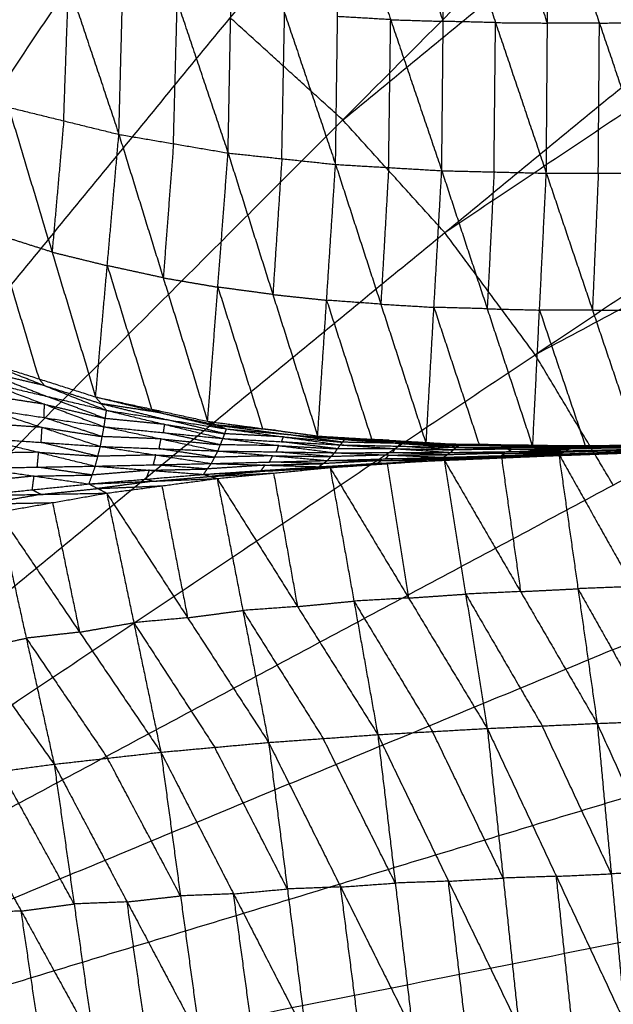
# Model space of a CAD drawing. Header units: millimetres. Extents: x -106 to 110, y -96 to 120.
# Tile 737 of 1020: x 8.46 to 13.57, y 13.77 to 22.24. Entities that reach past the tile are written whole.
import ezdxf

# ---------------------------------------------------------------- set-up
doc = ezdxf.new("R2010")
doc.units = ezdxf.units.MM
doc.header["$MEASUREMENT"] = 0
doc.layers.add('Default', color=7, linetype='Continuous', true_color=0x000000)

msp = doc.modelspace()

# ---------------------------------------------------------------- linework, layer by layer
at = {"layer": 'Default'}
for points in [[(1.8192, 11.9553, 3.7219), (5.6879, 24.7089, 3.7354), (9.5567, 37.4625, 3.7488)], [(1.8192, 11.9553, 3.7219), (6.9194, 24.2683, 3.7354), (12.0196, 36.5813, 3.7488)], [(1.8192, 11.9553, 3.7219), (8.1017, 23.7091, 3.7354), (14.3842, 35.4629, 3.7488)], [(1.8192, 11.9553, 3.7219), (9.2235, 23.0367, 3.7354), (16.6278, 34.1181, 3.7488)], [(1.8192, 11.9553, 3.7219), (10.274, 22.2576, 3.7354), (18.7289, 32.5599, 3.7488)], [(1.8192, 11.9553, 3.7219), (11.2431, 21.3793, 3.7354), (20.667, 30.8032, 3.7488)], [(11.2431, 21.3793, 3.7354), (16.3942, 25.6067, 3.7421), (21.5454, 29.8341, 3.7488)], [(1.8192, 11.9553, 3.7219), (12.1214, 20.4102, 3.7354), (22.4237, 28.865, 3.7488)], [(12.1214, 20.4102, 3.7354), (17.6621, 24.1124, 3.7421), (23.2028, 27.8145, 3.7488)], [(1.8192, 11.9553, 3.7219), (12.9005, 19.3597, 3.7354), (23.9819, 26.764, 3.7488)], [(12.9005, 19.3597, 3.7354), (18.7774, 22.5009, 3.7421), (24.6543, 25.6422, 3.7488)], [(1.8192, 11.9553, 3.7219), (13.5729, 18.2379, 3.7354), (25.3267, 24.5204, 3.7488)], [(8.4489, 23.8442, -2.5525), (8.8824, 22.5495, -2.1262), (9.3158, 21.2547, -1.6999)], [(9.3158, 21.2547, -1.6999), (9.3482, 22.4762, -2.1747), (9.3806, 23.6977, -2.6496)], [(9.3806, 23.6977, -2.6496), (9.8182, 22.3962, -2.1998), (10.2558, 21.0947, -1.7501)], [(10.2558, 21.0947, -1.7501), (10.2799, 22.3467, -2.2373), (10.3039, 23.5988, -2.7246)], [(10.3039, 23.5988, -2.7246), (10.7426, 22.2974, -2.256), (11.1813, 20.9961, -1.7873)], [(11.1813, 20.9961, -1.7873), (11.1988, 22.2681, -2.2833), (11.2163, 23.5402, -2.7792)], [(11.2163, 23.5402, -2.7792), (11.6559, 22.2413, -2.2966), (12.0956, 20.9424, -1.814)], [(12.1084, 22.227, -2.3155), (11.8886, 22.8764, -2.5568), (11.6688, 23.5259, -2.7981)], [(12.0956, 20.9424, -1.814), (12.1084, 22.227, -2.3155), (12.1213, 23.5115, -2.8171)], [(12.1213, 23.5115, -2.8171), (12.5587, 22.2161, -2.3246), (12.996, 20.9208, -1.8322)], [(13.0058, 22.2124, -2.337), (12.7872, 22.8601, -2.5832), (12.5685, 23.5078, -2.8294)], [(12.996, 20.9208, -1.8322), (13.0058, 22.2124, -2.337), (13.0157, 23.5041, -2.8418)], [(13.0157, 23.5041, -2.8418), (13.4533, 22.2122, -2.3427), (13.891, 20.9204, -1.8436)], [(13.8983, 22.2158, -2.3497), (13.6795, 22.8617, -2.5993), (13.4607, 23.5077, -2.8488)], [(8.8408, 21.3713, -1.6678), (8.8616, 21.9604, -1.897), (8.8824, 22.5495, -2.1262)], [(9.7858, 21.1747, -1.725), (9.802, 21.7855, -1.9624), (9.8182, 22.3962, -2.1998)], [(10.7186, 21.0454, -1.7687), (10.7306, 21.6714, -2.0123), (10.7426, 22.2974, -2.256)], [(11.2431, 21.3793, 3.7354), (10.7586, 21.8184, 3.7354), (10.274, 22.2576, 3.7354)], [(11.6559, 22.2413, -2.2966), (11.4274, 22.2547, -2.2899), (11.1988, 22.2681, -2.2833)], [(11.6384, 20.9693, -1.8007), (11.6472, 21.6053, -2.0486), (11.6559, 22.2413, -2.2966)], [(11.6559, 22.2413, -2.2966), (11.8822, 22.2342, -2.3061), (12.1084, 22.227, -2.3155)], [(12.5587, 22.2161, -2.3246), (12.3336, 22.2216, -2.3201), (12.1084, 22.227, -2.3155)], [(12.5458, 20.9316, -1.8231), (12.5522, 21.5739, -2.0739), (12.5587, 22.2161, -2.3246)], [(12.5587, 22.2161, -2.3246), (12.7823, 22.2143, -2.3308), (13.0058, 22.2124, -2.337)], [(13.4533, 22.2122, -2.3427), (13.2296, 22.2123, -2.3399), (13.0058, 22.2124, -2.337)], [(13.4435, 20.9206, -1.8379), (13.4484, 21.5664, -2.0903), (13.4533, 22.2122, -2.3427)], [(13.4533, 22.2122, -2.3427), (13.6758, 22.214, -2.3462), (13.8983, 22.2158, -2.3497)], [(1.8192, 11.9553, 3.7219), (14.1321, 17.0555, 3.7354), (26.4451, 22.1557, 3.7488)], [(8.3657, 21.4879, -1.6357), (8.7406, 20.2421, -0.8182), (9.1155, 18.9962, -0.0008)], [(8.3657, 21.4879, -1.6357), (8.8408, 21.3713, -1.6678), (9.3158, 21.2547, -1.6999)], [(8.8408, 21.3713, -1.6678), (8.7907, 20.8067, -1.243), (8.7406, 20.2421, -0.8182)], [(12.1214, 20.4102, 3.7354), (11.6823, 20.8947, 3.7354), (11.2431, 21.3793, 3.7354)], [(9.1155, 18.9962, -0.0008), (9.2157, 20.1255, -0.8503), (9.3158, 21.2547, -1.6999)], [(9.3158, 21.2547, -1.6999), (9.6978, 20.0207, -0.8501), (10.0799, 18.7866, -0.0004)], [(9.3158, 21.2547, -1.6999), (9.7858, 21.1747, -1.725), (10.2558, 21.0947, -1.7501)], [(9.7858, 21.1747, -1.725), (9.7418, 20.5977, -1.2875), (9.6978, 20.0207, -0.8501)], [(10.0799, 18.7866, -0.0004), (10.1678, 19.9407, -0.8752), (10.2558, 21.0947, -1.7501)], [(10.2558, 21.0947, -1.7501), (10.6416, 19.8772, -0.875), (11.0273, 18.6596, 0.0001)], [(10.2558, 21.0947, -1.7501), (10.7186, 21.0454, -1.7687), (11.1813, 20.9961, -1.7873)], [(10.7186, 21.0454, -1.7687), (10.6801, 20.4613, -1.3218), (10.6416, 19.8772, -0.875)], [(11.0273, 18.6596, 0.0001), (11.1043, 19.8279, -0.8936), (11.1813, 20.9961, -1.7873)], [(11.1813, 20.9961, -1.7873), (11.5712, 19.7941, -0.8934), (11.9612, 18.5921, 0.0006)], [(11.1813, 20.9961, -1.7873), (11.6384, 20.9693, -1.8007), (12.0956, 20.9424, -1.814)], [(11.6384, 20.9693, -1.8007), (11.6048, 20.3817, -1.347), (11.5712, 19.7941, -0.8934)], [(11.9612, 18.5921, 0.0006), (12.0284, 19.7673, -0.9067), (12.0956, 20.9424, -1.814)], [(12.0956, 20.9424, -1.814), (12.4872, 19.7544, -0.9064), (12.8788, 18.5663, 0.0012)], [(12.0956, 20.9424, -1.814), (12.5458, 20.9316, -1.8231), (12.996, 20.9208, -1.8322)], [(12.5458, 20.9316, -1.8231), (12.5165, 20.343, -1.3648), (12.4872, 19.7544, -0.9064)], [(12.8788, 18.5663, 0.0012), (12.9374, 19.7436, -0.9155), (12.996, 20.9208, -1.8322)], [(12.996, 20.9208, -1.8322), (13.3932, 19.744, -0.9152), (13.7905, 18.5672, 0.0019)], [(12.996, 20.9208, -1.8322), (13.4435, 20.9206, -1.8379), (13.891, 20.9204, -1.8436)], [(13.4435, 20.9206, -1.8379), (13.4184, 20.3323, -1.3766), (13.3932, 19.744, -0.9152)], [(8.2533, 20.3971, -0.8184), (8.4408, 19.7742, -0.4096), (8.6283, 19.1512, -0.0009)], [(8.7406, 20.2421, -0.8182), (8.497, 20.3196, -0.8183), (8.2533, 20.3971, -0.8184)], [(12.9005, 19.3597, 3.7354), (12.511, 19.8849, 3.7354), (12.1214, 20.4102, 3.7354)], [(8.7406, 20.2421, -0.8182), (8.9781, 20.1838, -0.8343), (9.2157, 20.1255, -0.8503)], [(9.2157, 20.1255, -0.8503), (9.4067, 19.5085, -0.4254), (9.5977, 18.8914, -0.0006)], [(9.6978, 20.0207, -0.8501), (9.4567, 20.0731, -0.8502), (9.2157, 20.1255, -0.8503)], [(9.6978, 20.0207, -0.8501), (9.9328, 19.9807, -0.8627), (10.1678, 19.9407, -0.8752)], [(10.1678, 19.9407, -0.8752), (10.3607, 19.3319, -0.4377), (10.5536, 18.7231, -0.0002)], [(10.6416, 19.8772, -0.875), (10.4047, 19.9089, -0.8751), (10.1678, 19.9407, -0.8752)], [(10.6416, 19.8772, -0.875), (10.8729, 19.8525, -0.8843), (11.1043, 19.8279, -0.8936)], [(11.1043, 19.8279, -0.8936), (11.2993, 19.2269, -0.4467), (11.4943, 18.6259, 0.0003)], [(11.5712, 19.7941, -0.8934), (11.3378, 19.811, -0.8935), (11.1043, 19.8279, -0.8936)], [(11.5712, 19.7941, -0.8934), (11.7998, 19.7807, -0.9), (12.0284, 19.7673, -0.9067)], [(12.0284, 19.7673, -0.9067), (12.2242, 19.1733, -0.4529), (12.42, 18.5792, 0.0009)], [(12.4872, 19.7544, -0.9064), (12.2578, 19.7608, -0.9065), (12.0284, 19.7673, -0.9067)], [(12.4872, 19.7544, -0.9064), (12.7123, 19.749, -0.911), (12.9374, 19.7436, -0.9155)], [(13.3932, 19.744, -0.9152), (13.1653, 19.7438, -0.9154), (12.9374, 19.7436, -0.9155)], [(12.9374, 19.7436, -0.9155), (13.136, 19.1552, -0.457), (13.3347, 18.5668, 0.0015)], [(13.3932, 19.744, -0.9152), (13.617, 19.7439, -0.918), (13.8407, 19.7438, -0.9209)], [(1.8192, 11.9553, 3.7219), (14.5727, 15.8241, 3.7354), (27.3263, 19.6929, 3.7488)], [(13.5729, 18.2379, 3.7354), (13.2367, 18.7988, 3.7354), (12.9005, 19.3597, 3.7354)], [(8.141, 19.3062, -0.001), (8.6283, 19.1512, -0.0009), (9.1155, 18.9962, -0.0008)], [(8.141, 19.3062, -0.001), (8.6751, 19.0937, -0.0741), (9.2092, 18.8811, -0.1471)], [(8.1519, 19.2165, -0.1096), (8.4189, 19.1102, -0.1461), (8.6859, 19.004, -0.1826)], [(8.6751, 19.0937, -0.0741), (8.4135, 19.1551, -0.0918), (8.1519, 19.2165, -0.1096)], [(8.6283, 19.1512, -0.0009), (8.6517, 19.1225, -0.0375), (8.6751, 19.0937, -0.0741)], [(8.1627, 19.1268, -0.2181), (8.6756, 18.9332, -0.2269), (9.1885, 18.7396, -0.2356)], [(8.1627, 19.1268, -0.2181), (8.6859, 19.004, -0.1826), (9.2092, 18.8811, -0.1471)], [(8.6751, 19.0937, -0.0741), (8.9187, 19.0162, -0.074), (9.1623, 18.9387, -0.0739)], [(8.6756, 18.9332, -0.2269), (8.4167, 18.9728, -0.2546), (8.1579, 19.0123, -0.2824)], [(9.1988, 18.8104, -0.1914), (8.9424, 18.9072, -0.187), (8.6859, 19.004, -0.1826)], [(9.1155, 18.9962, -0.0008), (9.1623, 18.9387, -0.0739), (9.2092, 18.8811, -0.1471)], [(9.1155, 18.9962, -0.0008), (9.5977, 18.8914, -0.0006), (10.0799, 18.7866, -0.0004)], [(9.1155, 18.9962, -0.0008), (9.6788, 18.8587, -0.0475), (10.242, 18.7211, -0.0942)], [(8.153, 18.8978, -0.3467), (8.6547, 18.7341, -0.2991), (9.1564, 18.5704, -0.2515)], [(8.153, 18.8978, -0.3467), (8.6708, 18.8187, -0.2911), (9.1885, 18.7396, -0.2356)], [(8.6708, 18.8187, -0.2911), (8.6732, 18.876, -0.259), (8.6756, 18.9332, -0.2269)], [(8.6756, 18.9332, -0.2269), (8.9372, 18.8718, -0.2091), (9.1988, 18.8104, -0.1914)], [(9.1623, 18.9387, -0.0739), (9.444, 18.8699, -0.0973), (9.7256, 18.8011, -0.1207)], [(9.6788, 18.8587, -0.0475), (9.4206, 18.8987, -0.0607), (9.1623, 18.9387, -0.0739)], [(9.5977, 18.8914, -0.0006), (9.6382, 18.8751, -0.024), (9.6788, 18.8587, -0.0475)], [(9.1724, 18.655, -0.2435), (8.9216, 18.7369, -0.2673), (8.6708, 18.8187, -0.2911)], [(9.1885, 18.7396, -0.2356), (9.1988, 18.8104, -0.1914), (9.2092, 18.8811, -0.1471)], [(9.7104, 18.7598, -0.1501), (9.4546, 18.7851, -0.1707), (9.1988, 18.8104, -0.1914)], [(9.2092, 18.8811, -0.1471), (9.7104, 18.7598, -0.1501), (10.2116, 18.6385, -0.153)], [(9.2092, 18.8811, -0.1471), (9.7256, 18.8011, -0.1207), (10.242, 18.7211, -0.0942)], [(9.6788, 18.8587, -0.0475), (9.9198, 18.8063, -0.0474), (10.1609, 18.7539, -0.0473)], [(8.6547, 18.7341, -0.2991), (8.3997, 18.7514, -0.3296), (8.1446, 18.7688, -0.3601)], [(8.6463, 18.6051, -0.3125), (8.6505, 18.6696, -0.3058), (8.6547, 18.7341, -0.2991)], [(8.6547, 18.7341, -0.2991), (8.9136, 18.6945, -0.2713), (9.1724, 18.655, -0.2435)], [(9.1564, 18.5704, -0.2515), (9.1724, 18.655, -0.2435), (9.1885, 18.7396, -0.2356)], [(9.1885, 18.7396, -0.2356), (9.6784, 18.6353, -0.1983), (10.1682, 18.531, -0.161)], [(9.1885, 18.7396, -0.2356), (9.7, 18.6891, -0.1943), (10.2116, 18.6385, -0.153)], [(9.7, 18.6891, -0.1943), (9.7052, 18.7244, -0.1722), (9.7104, 18.7598, -0.1501)], [(9.7104, 18.7598, -0.1501), (9.9686, 18.7198, -0.1368), (10.2268, 18.6798, -0.1236)], [(10.2268, 18.6798, -0.1236), (9.9762, 18.7405, -0.1221), (9.7256, 18.8011, -0.1207)], [(10.0799, 18.7866, -0.0004), (10.1609, 18.7539, -0.0473), (10.242, 18.7211, -0.0942)], [(10.0799, 18.7866, -0.0004), (10.5536, 18.7231, -0.0002), (11.0273, 18.6596, 0.0001)], [(10.0799, 18.7866, -0.0004), (10.6695, 18.7082, -0.0289), (11.2592, 18.6298, -0.0574)], [(10.1609, 18.7539, -0.0473), (10.4558, 18.7147, -0.0615), (10.7506, 18.6755, -0.0758)], [(10.6695, 18.7082, -0.0289), (10.4152, 18.7311, -0.0381), (10.1609, 18.7539, -0.0473)], [(10.2116, 18.6385, -0.153), (10.2268, 18.6798, -0.1236), (10.242, 18.7211, -0.0942)], [(10.242, 18.7211, -0.0942), (10.7324, 18.6524, -0.0949), (11.2227, 18.5837, -0.0957)], [(10.242, 18.7211, -0.0942), (10.7506, 18.6755, -0.0758), (11.2592, 18.6298, -0.0574)], [(10.5536, 18.7231, -0.0002), (10.6116, 18.7157, -0.0145), (10.6695, 18.7082, -0.0289)], [(8.1363, 18.6398, -0.3736), (8.6247, 18.5204, -0.299), (9.1131, 18.401, -0.2244)], [(8.1363, 18.6398, -0.3736), (8.6463, 18.6051, -0.3125), (9.1564, 18.5704, -0.2515)], [(9.6784, 18.6353, -0.1983), (9.4254, 18.6452, -0.2209), (9.1724, 18.655, -0.2435)], [(9.6623, 18.5507, -0.2062), (9.6703, 18.593, -0.2023), (9.6784, 18.6353, -0.1983)], [(9.6784, 18.6353, -0.1983), (9.9341, 18.61, -0.1777), (10.1899, 18.5847, -0.157)], [(10.1899, 18.5847, -0.157), (9.945, 18.6369, -0.1757), (9.7, 18.6891, -0.1943)], [(10.1682, 18.531, -0.161), (10.1899, 18.5847, -0.157), (10.2116, 18.6385, -0.153)], [(10.2116, 18.6385, -0.153), (10.6924, 18.5773, -0.1258), (11.1733, 18.5161, -0.0986)], [(10.2116, 18.6385, -0.153), (10.7171, 18.6111, -0.1243), (11.2227, 18.5837, -0.0957)], [(10.7324, 18.6524, -0.0949), (10.4796, 18.6661, -0.1093), (10.2268, 18.6798, -0.1236)], [(10.6695, 18.7082, -0.0289), (10.9064, 18.6765, -0.0288), (11.1433, 18.6447, -0.0287)], [(10.7171, 18.6111, -0.1243), (10.7247, 18.6318, -0.1096), (10.7324, 18.6524, -0.0949)], [(10.7324, 18.6524, -0.0949), (10.9866, 18.6296, -0.0857), (11.2409, 18.6068, -0.0765)], [(11.2409, 18.6068, -0.0765), (10.9958, 18.6411, -0.0762), (10.7506, 18.6755, -0.0758)], [(11.0273, 18.6596, 0.0001), (11.1433, 18.6447, -0.0287), (11.2592, 18.6298, -0.0574)], [(11.0273, 18.6596, 0.0001), (11.4943, 18.6259, 0.0003), (11.9612, 18.5921, 0.0006)], [(11.0273, 18.6596, 0.0001), (11.6429, 18.6234, -0.0165), (12.2585, 18.5873, -0.033)], [(11.1433, 18.6447, -0.0287), (11.451, 18.6266, -0.0369), (11.7588, 18.6086, -0.0452)], [(11.6429, 18.6234, -0.0165), (11.3931, 18.6341, -0.0226), (11.1433, 18.6447, -0.0287)], [(9.1347, 18.4857, -0.2379), (8.8905, 18.5454, -0.2752), (8.6463, 18.6051, -0.3125)], [(9.1131, 18.401, -0.2244), (9.1347, 18.4857, -0.2379), (9.1564, 18.5704, -0.2515)], [(9.1564, 18.5704, -0.2515), (9.6343, 18.4969, -0.1974), (10.1123, 18.4234, -0.1433)], [(9.1564, 18.5704, -0.2515), (9.6623, 18.5507, -0.2062), (10.1682, 18.531, -0.161)], [(10.1403, 18.4772, -0.1522), (9.9013, 18.5139, -0.1792), (9.6623, 18.5507, -0.2062)], [(10.6924, 18.5773, -0.1258), (10.4412, 18.581, -0.1414), (10.1899, 18.5847, -0.157)], [(10.6708, 18.5236, -0.1298), (10.6816, 18.5504, -0.1278), (10.6924, 18.5773, -0.1258)], [(10.6924, 18.5773, -0.1258), (10.9452, 18.5636, -0.1115), (11.198, 18.5499, -0.0971)], [(11.198, 18.5499, -0.0971), (10.9576, 18.5805, -0.1107), (10.7171, 18.6111, -0.1243)], [(11.1733, 18.5161, -0.0986), (11.198, 18.5499, -0.0971), (11.2227, 18.5837, -0.0957)], [(11.6969, 18.5512, -0.0768), (11.4475, 18.5506, -0.087), (11.198, 18.5499, -0.0971)], [(11.2227, 18.5837, -0.0957), (11.2409, 18.6068, -0.0765), (11.2592, 18.6298, -0.0574)], [(11.2227, 18.5837, -0.0957), (11.6969, 18.5512, -0.0768), (12.1711, 18.5187, -0.0579)], [(11.2227, 18.5837, -0.0957), (11.7218, 18.5728, -0.0768), (12.2209, 18.5619, -0.0579)], [(11.74, 18.5959, -0.0576), (11.4905, 18.6013, -0.0671), (11.2409, 18.6068, -0.0765)], [(11.2592, 18.6298, -0.0574), (11.74, 18.5959, -0.0576), (12.2209, 18.5619, -0.0579)], [(11.2592, 18.6298, -0.0574), (11.7588, 18.6086, -0.0452), (12.2585, 18.5873, -0.033)], [(11.4943, 18.6259, 0.0003), (11.5686, 18.6247, -0.0081), (11.6429, 18.6234, -0.0165)], [(11.6429, 18.6234, -0.0165), (11.8764, 18.6066, -0.0164), (12.1098, 18.5897, -0.0162)], [(11.6722, 18.5174, -0.0783), (11.6846, 18.5343, -0.0775), (11.6969, 18.5512, -0.0768)], [(11.6969, 18.5512, -0.0768), (11.9465, 18.5457, -0.0673), (12.196, 18.5403, -0.0579)], [(11.7218, 18.5728, -0.0768), (11.7309, 18.5843, -0.0672), (11.74, 18.5959, -0.0576)], [(12.196, 18.5403, -0.0579), (11.9589, 18.5565, -0.0673), (11.7218, 18.5728, -0.0768)], [(11.74, 18.5959, -0.0576), (11.9899, 18.5852, -0.0515), (12.2397, 18.5746, -0.0455)], [(12.2397, 18.5746, -0.0455), (11.9993, 18.5916, -0.0453), (11.7588, 18.6086, -0.0452)], [(11.9612, 18.5921, 0.0006), (12.1098, 18.5897, -0.0162), (12.2585, 18.5873, -0.033)], [(11.9612, 18.5921, 0.0006), (12.42, 18.5792, 0.0009), (12.8788, 18.5663, 0.0012)], [(11.9612, 18.5921, 0.0006), (12.6048, 18.5846, -0.0086), (13.2484, 18.5771, -0.0178)], [(12.1098, 18.5897, -0.0162), (12.4316, 18.5859, -0.0208), (12.7534, 18.5822, -0.0254)], [(12.6048, 18.5846, -0.0086), (12.3573, 18.5872, -0.0124), (12.1098, 18.5897, -0.0162)], [(12.1711, 18.5187, -0.0579), (12.196, 18.5403, -0.0579), (12.2209, 18.5619, -0.0579)], [(12.2209, 18.5619, -0.0579), (12.2397, 18.5746, -0.0455), (12.2585, 18.5873, -0.033)], [(12.2209, 18.5619, -0.0579), (12.7165, 18.5621, -0.0461), (13.2121, 18.5624, -0.0343)], [(12.2209, 18.5619, -0.0579), (12.693, 18.5474, -0.0454), (13.165, 18.5329, -0.033)], [(12.7353, 18.5748, -0.0337), (12.4875, 18.5747, -0.0396), (12.2397, 18.5746, -0.0455)], [(12.2585, 18.5873, -0.033), (12.7353, 18.5748, -0.0337), (13.2121, 18.5624, -0.0343)], [(12.2585, 18.5873, -0.033), (12.7534, 18.5822, -0.0254), (13.2484, 18.5771, -0.0178)], [(12.42, 18.5792, 0.0009), (12.5124, 18.5819, -0.0039), (12.6048, 18.5846, -0.0086)], [(12.6048, 18.5846, -0.0086), (12.8342, 18.5782, -0.0085), (13.0636, 18.5717, -0.0083)], [(12.7165, 18.5621, -0.0461), (12.7259, 18.5685, -0.0399), (12.7353, 18.5748, -0.0337)], [(13.1886, 18.5477, -0.0337), (12.9525, 18.5549, -0.0399), (12.7165, 18.5621, -0.0461)], [(12.7353, 18.5748, -0.0337), (12.9828, 18.5723, -0.0299), (13.2303, 18.5697, -0.0261)], [(13.2303, 18.5697, -0.0261), (12.9918, 18.576, -0.0258), (12.7534, 18.5822, -0.0254)], [(12.8788, 18.5663, 0.0012), (13.0636, 18.5717, -0.0083), (13.2484, 18.5771, -0.0178)], [(12.8788, 18.5663, 0.0012), (13.3347, 18.5668, 0.0015), (13.7905, 18.5672, 0.0019)], [(13.0636, 18.5717, -0.0083), (13.2915, 18.5719, -0.0081), (13.5194, 18.5722, -0.008)], [(13.165, 18.5329, -0.033), (13.1886, 18.5477, -0.0337), (13.2121, 18.5624, -0.0343)], [(13.165, 18.5329, -0.033), (13.6615, 18.544, -0.0265), (14.1579, 18.5551, -0.02)], [(13.685, 18.5587, -0.0272), (13.4368, 18.5532, -0.0304), (13.1886, 18.5477, -0.0337)], [(13.2121, 18.5624, -0.0343), (13.2303, 18.5697, -0.0261), (13.2484, 18.5771, -0.0178)], [(13.2121, 18.5624, -0.0343), (13.7056, 18.5697, -0.028), (14.1991, 18.577, -0.0216)], [(13.2121, 18.5624, -0.0343), (13.685, 18.5587, -0.0272), (14.1579, 18.5551, -0.02)], [(13.7238, 18.5771, -0.0197), (13.477, 18.5734, -0.0229), (13.2303, 18.5697, -0.0261)], [(13.2484, 18.5771, -0.0178), (13.7395, 18.5819, -0.0137), (14.2306, 18.5868, -0.0096)], [(13.2484, 18.5771, -0.0178), (13.5194, 18.5722, -0.008), (13.7905, 18.5672, 0.0019)], [(13.2484, 18.5771, -0.0178), (13.7238, 18.5771, -0.0197), (14.1991, 18.577, -0.0216)], [(13.5194, 18.5722, -0.008), (13.427, 18.5695, -0.0032), (13.3347, 18.5668, 0.0015)], [(14.0105, 18.577, -0.0038), (13.765, 18.5746, -0.0059), (13.5194, 18.5722, -0.008)], [(8.6247, 18.5204, -0.299), (8.3745, 18.5161, -0.3263), (8.1244, 18.5117, -0.3537)], [(8.6128, 18.3923, -0.2791), (8.6187, 18.4564, -0.289), (8.6247, 18.5204, -0.299)], [(8.6247, 18.5204, -0.299), (8.8797, 18.5031, -0.2685), (9.1347, 18.4857, -0.2379)], [(9.6343, 18.4969, -0.1974), (9.3845, 18.4913, -0.2177), (9.1347, 18.4857, -0.2379)], [(9.6127, 18.4122, -0.1839), (9.6235, 18.4545, -0.1906), (9.6343, 18.4969, -0.1974)], [(9.6343, 18.4969, -0.1974), (9.8873, 18.487, -0.1748), (10.1403, 18.4772, -0.1522)], [(10.1123, 18.4234, -0.1433), (10.1403, 18.4772, -0.1522), (10.1682, 18.531, -0.161)], [(10.6398, 18.4901, -0.1242), (10.39, 18.4836, -0.1382), (10.1403, 18.4772, -0.1522)], [(10.1682, 18.531, -0.161), (10.6398, 18.4901, -0.1242), (11.1113, 18.4492, -0.0874)], [(10.1682, 18.531, -0.161), (10.6708, 18.5236, -0.1298), (11.1733, 18.5161, -0.0986)], [(10.6118, 18.4363, -0.1154), (10.6258, 18.4632, -0.1198), (10.6398, 18.4901, -0.1242)], [(10.6398, 18.4901, -0.1242), (10.8911, 18.4864, -0.1086), (11.1423, 18.4827, -0.093)], [(11.1423, 18.4827, -0.093), (10.9065, 18.5031, -0.1114), (10.6708, 18.5236, -0.1298)], [(11.1113, 18.4492, -0.0874), (11.1423, 18.4827, -0.093), (11.1733, 18.5161, -0.0986)], [(11.1113, 18.4492, -0.0874), (11.6104, 18.4631, -0.0691), (12.1094, 18.4769, -0.0508)], [(11.6414, 18.4965, -0.0747), (11.3918, 18.4896, -0.0839), (11.1423, 18.4827, -0.093)], [(11.1733, 18.5161, -0.0986), (11.6722, 18.5174, -0.0783), (12.1711, 18.5187, -0.0579)], [(11.1733, 18.5161, -0.0986), (11.6414, 18.4965, -0.0747), (12.1094, 18.4769, -0.0508)], [(11.6104, 18.4631, -0.0691), (11.6259, 18.4798, -0.0719), (11.6414, 18.4965, -0.0747)], [(11.6414, 18.4965, -0.0747), (11.8908, 18.4972, -0.0645), (12.1403, 18.4978, -0.0544)], [(12.1403, 18.4978, -0.0544), (11.9062, 18.5076, -0.0663), (11.6722, 18.5174, -0.0783)], [(12.0356, 18.4478, -0.0279), (12.5695, 18.4764, -0.0132), (13.1034, 18.5049, 0.0015)], [(12.0356, 18.4478, -0.0279), (12.5372, 18.469, -0.0207), (13.0389, 18.4901, -0.0136)], [(12.0356, 18.4478, -0.0279), (12.0725, 18.4624, -0.0394), (12.1094, 18.4769, -0.0508)], [(12.5741, 18.4835, -0.0322), (12.3233, 18.473, -0.0358), (12.0725, 18.4624, -0.0394)], [(12.0754, 18.4519, -0.0135), (12.3423, 18.4662, -0.0062), (12.6093, 18.4804, 0.0012)], [(12.5695, 18.4764, -0.0132), (12.3224, 18.4641, -0.0134), (12.0754, 18.4519, -0.0135)], [(12.1094, 18.4769, -0.0508), (12.1403, 18.4978, -0.0544), (12.1711, 18.5187, -0.0579)], [(12.1094, 18.4769, -0.0508), (12.6083, 18.4913, -0.0396), (13.1073, 18.5057, -0.0284)], [(12.1094, 18.4769, -0.0508), (12.5741, 18.4835, -0.0322), (13.0389, 18.4901, -0.0136)], [(12.1152, 18.4559, 0.0008), (12.6093, 18.4804, 0.0012), (13.1034, 18.5049, 0.0015)], [(12.6392, 18.5122, -0.0431), (12.3897, 18.505, -0.0488), (12.1403, 18.4978, -0.0544)], [(12.1711, 18.5187, -0.0579), (12.6681, 18.5258, -0.0454), (13.165, 18.5329, -0.033)], [(12.1711, 18.5187, -0.0579), (12.6392, 18.5122, -0.0431), (13.1073, 18.5057, -0.0284)], [(12.693, 18.5474, -0.0454), (12.4445, 18.5439, -0.0517), (12.196, 18.5403, -0.0579)], [(12.5372, 18.469, -0.0207), (12.5557, 18.4763, -0.0265), (12.5741, 18.4835, -0.0322)], [(12.5372, 18.469, -0.0207), (12.5533, 18.4727, -0.017), (12.5695, 18.4764, -0.0132)], [(12.5695, 18.4764, -0.0132), (12.8203, 18.487, -0.0096), (13.0711, 18.4975, -0.006)], [(12.5741, 18.4835, -0.0322), (12.8236, 18.4907, -0.0266), (13.0731, 18.4979, -0.021)], [(12.6083, 18.4913, -0.0396), (12.6238, 18.5017, -0.0414), (12.6392, 18.5122, -0.0431)], [(13.0731, 18.4979, -0.021), (12.8407, 18.4946, -0.0303), (12.6083, 18.4913, -0.0396)], [(12.6093, 18.4804, 0.0012), (12.6918, 17.9011, -0.4762), (12.7744, 17.3218, -0.9536)], [(12.6392, 18.5122, -0.0431), (12.8877, 18.5157, -0.0369), (13.1362, 18.5193, -0.0307)], [(12.6681, 18.5258, -0.0454), (12.6805, 18.5366, -0.0454), (12.693, 18.5474, -0.0454)], [(13.1362, 18.5193, -0.0307), (12.9021, 18.5225, -0.0381), (12.6681, 18.5258, -0.0454)], [(12.693, 18.5474, -0.0454), (12.9408, 18.5475, -0.0395), (13.1886, 18.5477, -0.0337)], [(13.0389, 18.4901, -0.0136), (13.571, 18.5162, -0.0056), (14.1032, 18.5422, 0.0023)], [(13.0389, 18.4901, -0.0136), (13.5427, 18.5083, -0.0098), (14.0465, 18.5264, -0.0061)], [(13.0389, 18.4901, -0.0136), (13.0731, 18.4979, -0.021), (13.1073, 18.5057, -0.0284)], [(13.0389, 18.4901, -0.0136), (13.0711, 18.4975, -0.006), (13.1034, 18.5049, 0.0015)], [(13.0711, 18.4975, -0.006), (13.3372, 18.5105, -0.002), (13.6033, 18.5236, 0.0019)], [(13.571, 18.5162, -0.0056), (13.3211, 18.5068, -0.0058), (13.0711, 18.4975, -0.006)], [(13.5769, 18.516, -0.0172), (13.325, 18.507, -0.0191), (13.0731, 18.4979, -0.021)], [(13.1034, 18.5049, 0.0015), (13.6033, 18.5236, 0.0019), (14.1032, 18.5422, 0.0023)], [(13.1034, 18.5049, 0.0015), (13.2685, 17.3463, -0.9532), (13.4336, 16.1876, -1.908)], [(13.1034, 18.5049, 0.0015), (13.744, 17.3648, -0.957), (14.3846, 16.2246, -1.9156)], [(13.1073, 18.5057, -0.0284), (13.6072, 18.5206, -0.0225), (14.1071, 18.5355, -0.0166)], [(13.1073, 18.5057, -0.0284), (13.1362, 18.5193, -0.0307), (13.165, 18.5329, -0.033)], [(13.1073, 18.5057, -0.0284), (13.5769, 18.516, -0.0172), (14.0465, 18.5264, -0.0061)], [(13.636, 18.5342, -0.0248), (13.3861, 18.5268, -0.0277), (13.1362, 18.5193, -0.0307)], [(13.165, 18.5329, -0.033), (13.636, 18.5342, -0.0248), (14.1071, 18.5355, -0.0166)], [(13.5427, 18.5083, -0.0098), (13.5568, 18.5122, -0.0077), (13.571, 18.5162, -0.0056)], [(13.5427, 18.5083, -0.0098), (13.5598, 18.5121, -0.0135), (13.5769, 18.516, -0.0172)], [(13.571, 18.5162, -0.0056), (13.8229, 18.5252, -0.0037), (14.0748, 18.5343, -0.0019)], [(8.1125, 18.3836, -0.3338), (8.6128, 18.3923, -0.2791), (9.1131, 18.401, -0.2244)], [(8.1125, 18.3836, -0.3338), (8.5855, 18.3157, -0.2361), (9.0584, 18.2477, -0.1385)], [(9.0858, 18.3244, -0.1814), (8.8493, 18.3584, -0.2303), (8.6128, 18.3923, -0.2791)], [(9.0584, 18.2477, -0.1385), (9.0858, 18.3244, -0.1814), (9.1131, 18.401, -0.2244)], [(9.1131, 18.401, -0.2244), (9.6127, 18.4122, -0.1839), (10.1123, 18.4234, -0.1433)], [(9.1131, 18.401, -0.2244), (9.5783, 18.3655, -0.1557), (10.0435, 18.33, -0.0869)], [(10.0779, 18.3767, -0.1151), (9.8453, 18.3944, -0.1495), (9.6127, 18.4122, -0.1839)], [(10.0435, 18.33, -0.0869), (10.0779, 18.3767, -0.1151), (10.1123, 18.4234, -0.1433)], [(10.0435, 18.33, -0.0869), (10.54, 18.3628, -0.0691), (11.0366, 18.3956, -0.0512)], [(10.0435, 18.33, -0.0869), (10.5888, 18.3591, -0.0434), (11.134, 18.3882, 0.0002)], [(10.5744, 18.4095, -0.0973), (10.3261, 18.3931, -0.1062), (10.0779, 18.3767, -0.1151)], [(10.1123, 18.4234, -0.1433), (10.6118, 18.4363, -0.1154), (11.1113, 18.4492, -0.0874)], [(10.1123, 18.4234, -0.1433), (10.5744, 18.4095, -0.0973), (11.0366, 18.3956, -0.0512)], [(10.1615, 18.2945, -0.0004), (10.6478, 18.3414, -0.0001), (11.134, 18.3882, 0.0002)], [(10.54, 18.3628, -0.0691), (10.5572, 18.3861, -0.0832), (10.5744, 18.4095, -0.0973)], [(10.5744, 18.4095, -0.0973), (10.8242, 18.4159, -0.0833), (11.0739, 18.4224, -0.0693)], [(10.5888, 18.3591, -0.0434), (10.837, 18.3755, -0.0345), (11.0853, 18.3919, -0.0255)], [(11.0739, 18.4224, -0.0693), (10.8429, 18.4293, -0.0923), (10.6118, 18.4363, -0.1154)], [(11.0366, 18.3956, -0.0512), (11.5759, 18.4258, -0.0252), (12.1152, 18.4559, 0.0008)], [(11.0366, 18.3956, -0.0512), (11.0739, 18.4224, -0.0693), (11.1113, 18.4492, -0.0874)], [(11.0366, 18.3956, -0.0512), (11.5361, 18.4217, -0.0396), (12.0356, 18.4478, -0.0279)], [(11.0366, 18.3956, -0.0512), (11.0853, 18.3919, -0.0255), (11.134, 18.3882, 0.0002)], [(11.5734, 18.4485, -0.0576), (11.3237, 18.4355, -0.0635), (11.0739, 18.4224, -0.0693)], [(11.5759, 18.4258, -0.0252), (11.3306, 18.4088, -0.0254), (11.0853, 18.3919, -0.0255)], [(11.0853, 18.3919, -0.0255), (11.3549, 18.407, -0.0125), (11.6246, 18.4221, 0.0005)], [(11.1113, 18.4492, -0.0874), (11.5734, 18.4485, -0.0576), (12.0356, 18.4478, -0.0279)], [(11.134, 18.3882, 0.0002), (11.6246, 18.4221, 0.0005), (12.1152, 18.4559, 0.0008)], [(11.134, 18.3882, 0.0002), (11.3394, 17.2397, -0.937), (11.5448, 16.0913, -1.8742)], [(11.134, 18.3882, 0.0002), (11.8108, 17.2663, -0.9472), (12.4876, 16.1444, -1.8946)], [(11.5361, 18.4217, -0.0396), (11.5547, 18.4351, -0.0486), (11.5734, 18.4485, -0.0576)], [(11.5361, 18.4217, -0.0396), (11.556, 18.4238, -0.0324), (11.5759, 18.4258, -0.0252)], [(11.5734, 18.4485, -0.0576), (11.823, 18.4555, -0.0485), (12.0725, 18.4624, -0.0394)], [(11.5759, 18.4258, -0.0252), (11.8256, 18.4388, -0.0194), (12.0754, 18.4519, -0.0135)], [(12.0725, 18.4624, -0.0394), (11.8414, 18.4627, -0.0542), (11.6104, 18.4631, -0.0691)], [(11.6246, 18.4221, 0.0005), (11.7177, 17.8442, -0.4734), (11.8108, 17.2663, -0.9472)], [(12.0356, 18.4478, -0.0279), (12.0754, 18.4519, -0.0135), (12.1152, 18.4559, 0.0008)], [(12.1152, 18.4559, 0.0008), (12.3014, 17.3002, -0.9469), (12.4876, 16.1444, -1.8946)], [(12.1152, 18.4559, 0.0008), (12.7744, 17.3218, -0.9536), (13.4336, 16.1876, -1.908)], [(8.5855, 18.3157, -0.2361), (8.3413, 18.2905, -0.2535), (8.0971, 18.2654, -0.2709)], [(8.5701, 18.1975, -0.1733), (8.5778, 18.2566, -0.2047), (8.5855, 18.3157, -0.2361)], [(8.5855, 18.3157, -0.2361), (8.8356, 18.32, -0.2088), (9.0858, 18.3244, -0.1814)], [(9.0584, 18.2477, -0.1385), (9.551, 18.2889, -0.1127), (10.0435, 18.33, -0.0869)], [(9.5783, 18.3655, -0.1557), (9.332, 18.345, -0.1686), (9.0858, 18.3244, -0.1814)], [(9.551, 18.2889, -0.1127), (9.5646, 18.3272, -0.1342), (9.5783, 18.3655, -0.1557)], [(9.5783, 18.3655, -0.1557), (9.8281, 18.3711, -0.1354), (10.0779, 18.3767, -0.1151)], [(9.61, 18.2711, -0.0695), (9.8562, 18.2917, -0.0566), (10.1025, 18.3123, -0.0437)], [(10.0435, 18.33, -0.0869), (10.1025, 18.3123, -0.0437), (10.1615, 18.2945, -0.0004)], [(10.5888, 18.3591, -0.0434), (10.3456, 18.3357, -0.0435), (10.1025, 18.3123, -0.0437)], [(10.1025, 18.3123, -0.0437), (10.3751, 18.3268, -0.0219), (10.6478, 18.3414, -0.0001)], [(10.54, 18.3628, -0.0691), (10.5644, 18.361, -0.0562), (10.5888, 18.3591, -0.0434)], [(10.6478, 18.3414, -0.0001), (10.7505, 17.7671, -0.4687), (10.8532, 17.1929, -0.9373)], [(8.0818, 18.1472, -0.2081), (8.5701, 18.1975, -0.1733), (9.0584, 18.2477, -0.1385)], [(9.0584, 18.2477, -0.1385), (9.61, 18.2711, -0.0695), (10.1615, 18.2945, -0.0004)], [(9.0584, 18.2477, -0.1385), (9.1346, 18.2082, -0.0697), (9.2107, 18.1686, -0.0009)], [(9.61, 18.2711, -0.0695), (9.3723, 18.2396, -0.0696), (9.1346, 18.2082, -0.0697)], [(9.1346, 18.2082, -0.0697), (9.4103, 18.2199, -0.0352), (9.6861, 18.2316, -0.0007)], [(9.2107, 18.1686, -0.0009), (9.6861, 18.2316, -0.0007), (10.1615, 18.2945, -0.0004)], [(9.551, 18.2889, -0.1127), (9.5805, 18.28, -0.0911), (9.61, 18.2711, -0.0695)], [(9.6861, 18.2316, -0.0007), (9.7969, 17.664, -0.4619), (9.9078, 17.0964, -0.9231)], [(10.1615, 18.2945, -0.0004), (10.3832, 17.1593, -0.9228), (10.6048, 16.0241, -1.8453)], [(10.1615, 18.2945, -0.0004), (10.8532, 17.1929, -0.9373), (11.5448, 16.0913, -1.8742)], [(8.0818, 18.1472, -0.2081), (8.6462, 18.1579, -0.1045), (9.2107, 18.1686, -0.0009)], [(8.6462, 18.1579, -0.1045), (8.4131, 18.117, -0.1046), (8.1799, 18.0762, -0.1047)], [(8.278, 18.0051, -0.0014), (8.7444, 18.0869, -0.0012), (9.2107, 18.1686, -0.0009)], [(8.5701, 18.1975, -0.1733), (8.6082, 18.1777, -0.1389), (8.6462, 18.1579, -0.1045)], [(8.6462, 18.1579, -0.1045), (8.8904, 18.183, -0.0871), (9.1346, 18.2082, -0.0697)], [(9.2107, 18.1686, -0.0009), (9.444, 17.0544, -0.9033), (9.6772, 15.9401, -1.8056)], [(9.2107, 18.1686, -0.0009), (9.9078, 17.0964, -0.9231), (10.6048, 16.0241, -1.8453)], [(8.1799, 18.0762, -0.1047), (8.4621, 18.0815, -0.0529), (8.7444, 18.0869, -0.0012)], [(8.7444, 18.0869, -0.0012), (8.861, 17.5298, -0.4523), (8.9776, 16.9726, -0.9035)], [(8.278, 18.0051, -0.0014), (8.5182, 16.9209, -0.8771), (8.7583, 15.8367, -1.7528)], [(8.278, 18.0051, -0.0014), (8.9776, 16.9726, -0.9035), (9.6772, 15.9401, -1.8056)], [(7.3609, 17.8059, -0.0018), (8.0596, 16.8213, -0.8773), (8.7583, 15.8367, -1.7528)], [(13.744, 17.3648, -0.957), (13.5062, 17.3555, -0.9551), (13.2685, 17.3463, -0.9532)], [(11.8108, 17.2663, -0.9472), (12.0561, 17.2832, -0.9471), (12.3014, 17.3002, -0.9469)], [(12.7744, 17.3218, -0.9536), (12.5379, 17.311, -0.9502), (12.3014, 17.3002, -0.9469)], [(12.3014, 17.3002, -0.9469), (12.631, 16.7331, -1.4241), (12.9606, 16.166, -1.9013)], [(12.7744, 17.3218, -0.9536), (13.0214, 17.334, -0.9534), (13.2685, 17.3463, -0.9532)], [(13.2685, 17.3463, -0.9532), (13.5888, 16.7762, -1.4325), (13.9091, 16.2061, -1.9118)], [(10.8532, 17.1929, -0.9373), (11.0963, 17.2163, -0.9372), (11.3394, 17.2397, -0.937)], [(11.8108, 17.2663, -0.9472), (11.5751, 17.253, -0.9421), (11.3394, 17.2397, -0.937)], [(11.3394, 17.2397, -0.937), (11.6778, 16.6788, -1.4107), (12.0162, 16.1178, -1.8844)], [(1.8192, 11.9553, 3.7219), (14.8905, 14.5554, 3.7354), (27.9619, 17.1555, 3.7488)], [(9.9078, 17.0964, -0.9231), (10.1455, 17.1278, -0.923), (10.3832, 17.1593, -0.9228)], [(10.8532, 17.1929, -0.9373), (10.6182, 17.1761, -0.9301), (10.3832, 17.1593, -0.9228)], [(10.3832, 17.1593, -0.9228), (10.729, 16.6085, -1.3913), (11.0748, 16.0577, -1.8598)], [(8.9776, 16.9726, -0.9035), (9.2108, 17.0135, -0.9034), (9.444, 17.0544, -0.9033)], [(9.9078, 17.0964, -0.9231), (9.6759, 17.0754, -0.9132), (9.444, 17.0544, -0.9033)], [(9.444, 17.0544, -0.9033), (9.7925, 16.5183, -1.3643), (10.141, 15.9821, -1.8254)], [(8.9776, 16.9726, -0.9035), (8.7479, 16.9468, -0.8903), (8.5182, 16.9209, -0.8771)], [(8.0596, 16.8213, -0.8773), (8.2889, 16.8711, -0.8772), (8.5182, 16.9209, -0.8771)], [(8.5182, 16.9209, -0.8771), (8.868, 16.4047, -1.3282), (9.2178, 15.8884, -1.7792)], [(12.4876, 16.1444, -1.8946), (12.9606, 16.166, -1.9013), (13.4336, 16.1876, -1.908)], [(13.4336, 16.1876, -1.908), (13.9091, 16.2061, -1.9118), (14.3846, 16.2246, -1.9156)], [(13.4336, 16.1876, -1.908), (13.5554, 14.8941, -2.4182), (13.6773, 13.6005, -2.9284)], [(13.4336, 16.1876, -1.908), (14.013, 14.9092, -2.4219), (14.5924, 13.6308, -2.9359)], [(11.5448, 16.0913, -1.8742), (12.0162, 16.1178, -1.8844), (12.4876, 16.1444, -1.8946)], [(12.6247, 14.857, -2.4035), (12.3204, 15.4874, -2.144), (12.0162, 16.1178, -1.8844)], [(12.4876, 16.1444, -1.8946), (12.6247, 14.857, -2.4035), (12.7618, 13.5695, -2.9123)], [(12.4876, 16.1444, -1.8946), (13.0824, 14.8725, -2.4115), (13.6773, 13.6005, -2.9284)], [(13.5554, 14.8941, -2.4182), (13.258, 15.5301, -2.1598), (12.9606, 16.166, -1.9013)], [(9.6772, 15.9401, -1.8056), (10.141, 15.9821, -1.8254), (10.6048, 16.0241, -1.8453)], [(10.6048, 16.0241, -1.8453), (11.0748, 16.0577, -1.8598), (11.5448, 16.0913, -1.8742)], [(10.6048, 16.0241, -1.8453), (10.7666, 14.7637, -2.3452), (10.9284, 13.5033, -2.845)], [(10.6048, 16.0241, -1.8453), (11.2256, 14.7807, -2.3653), (11.8463, 13.5373, -2.8853)], [(11.6956, 14.8143, -2.3798), (11.3852, 15.436, -2.1198), (11.0748, 16.0577, -1.8598)], [(11.5448, 16.0913, -1.8742), (11.6956, 14.8143, -2.3798), (11.8463, 13.5373, -2.8853)], [(11.5448, 16.0913, -1.8742), (12.1533, 14.8304, -2.3933), (12.7618, 13.5695, -2.9123)], [(8.7583, 15.8367, -1.7528), (9.2178, 15.8884, -1.7792), (9.6772, 15.9401, -1.8056)], [(9.6772, 15.9401, -1.8056), (9.8461, 14.7041, -2.2967), (10.0149, 13.4681, -2.7879)], [(9.6772, 15.9401, -1.8056), (10.3028, 14.7217, -2.3253), (10.9284, 13.5033, -2.845)], [(10.7666, 14.7637, -2.3452), (10.4538, 15.3729, -2.0853), (10.141, 15.9821, -1.8254)], [(9.8461, 14.7041, -2.2967), (9.5319, 15.2963, -2.038), (9.2178, 15.8884, -1.7792)], [(7.8465, 15.7151, -1.6861), (8.3024, 15.7759, -1.7195), (8.7583, 15.8367, -1.7528)], [(8.9302, 14.6346, -2.2316), (8.6163, 15.2053, -1.9755), (8.3024, 15.7759, -1.7195)], [(8.7583, 15.8367, -1.7528), (8.9302, 14.6346, -2.2316), (9.1022, 13.4326, -2.7103)], [(8.7583, 15.8367, -1.7528), (9.3866, 14.6524, -2.2704), (10.0149, 13.4681, -2.7879)], [(7.8465, 15.7151, -1.6861), (8.4743, 14.5738, -2.1982), (9.1022, 13.4326, -2.7103)], [(14.013, 14.9092, -2.4219), (13.7842, 14.9017, -2.4201), (13.5554, 14.8941, -2.4182)], [(12.1533, 14.8304, -2.3933), (11.9244, 14.8223, -2.3865), (11.6956, 14.8143, -2.3798)], [(12.1533, 14.8304, -2.3933), (12.389, 14.8437, -2.3984), (12.6247, 14.857, -2.4035)], [(12.304, 13.5534, -2.8988), (12.2287, 14.1919, -2.646), (12.1533, 14.8304, -2.3933)], [(13.0824, 14.8725, -2.4115), (12.8535, 14.8647, -2.4075), (12.6247, 14.857, -2.4035)], [(13.0824, 14.8725, -2.4115), (13.3189, 14.8833, -2.4149), (13.5554, 14.8941, -2.4182)], [(13.2195, 13.585, -2.9204), (13.151, 14.2288, -2.666), (13.0824, 14.8725, -2.4115)], [(10.3028, 14.7217, -2.3253), (10.5347, 14.7427, -2.3352), (10.7666, 14.7637, -2.3452)], [(11.2256, 14.7807, -2.3653), (10.9961, 14.7722, -2.3552), (10.7666, 14.7637, -2.3452)], [(11.2256, 14.7807, -2.3653), (11.4606, 14.7975, -2.3725), (11.6956, 14.8143, -2.3798)], [(11.3873, 13.5203, -2.8652), (11.3065, 14.1505, -2.6152), (11.2256, 14.7807, -2.3653)], [(9.3866, 14.6524, -2.2704), (9.6163, 14.6782, -2.2836), (9.8461, 14.7041, -2.2967)], [(10.3028, 14.7217, -2.3253), (10.0744, 14.7129, -2.311), (9.8461, 14.7041, -2.2967)], [(10.4716, 13.4857, -2.8165), (10.3872, 14.1037, -2.5709), (10.3028, 14.7217, -2.3253)], [(8.4743, 14.5738, -2.1982), (8.2462, 14.5654, -2.1732), (8.0181, 14.557, -2.1483)], [(8.4743, 14.5738, -2.1982), (8.7023, 14.6042, -2.2149), (8.9302, 14.6346, -2.2316)], [(8.6459, 13.4157, -2.6603), (8.5601, 13.9948, -2.4293), (8.4743, 14.5738, -2.1982)], [(9.3866, 14.6524, -2.2704), (9.1584, 14.6435, -2.251), (8.9302, 14.6346, -2.2316)], [(9.5585, 13.4503, -2.7491), (9.4726, 14.0513, -2.5097), (9.3866, 14.6524, -2.2704)], [(1.8192, 11.9553, 3.7219), (15.0824, 13.2617, 3.7354), (28.3457, 14.568, 3.7488)]]:
    msp.add_open_spline(points, degree=2, dxfattribs=at)

doc.saveas('drawing.dxf')
